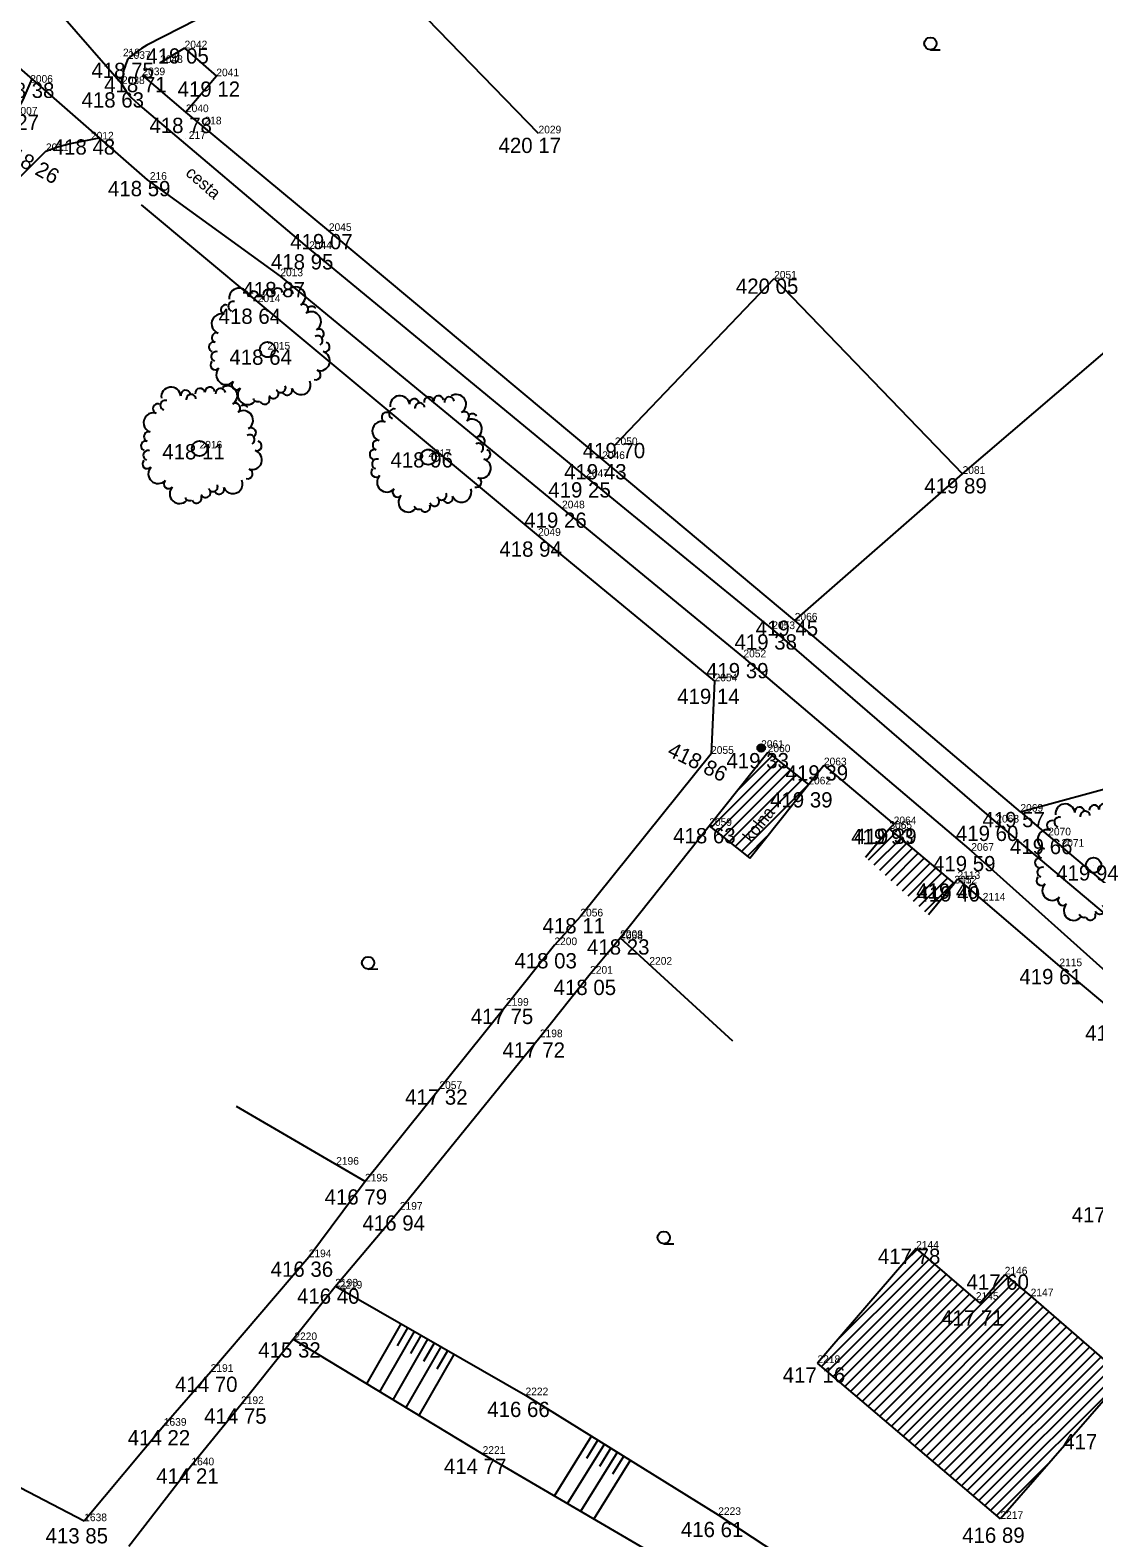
# Model space of a CAD drawing. Extents: x -559180 to -551373, y -1076947 to -1072071.
# Drawn here: x -554979.8 to -554910.1, y -1073172.1 to -1073073.3 of the extents above; entities that cross this region are included whole.
import ezdxf

# ---------------------------------------------------------------- set-up
doc = ezdxf.new("R2010")
doc.units = 0
for name, color, linetype in [('12_PLOTY', 7, 'Continuous'), ('14_BUDOVY', 7, 'Continuous'), ('17_KOMUNIKACE', 7, 'Continuous'), ('1_VODA_ZN', 7, 'Continuous'), ('20_EL_ZN', 7, 'Continuous'), ('26_SRAFY', 7, 'Continuous'), ('27_HRANA_PATA', 7, 'Continuous'), ('32', 7, 'Continuous'), ('34_ZELEN', 7, 'Continuous'), ('3_BODY', 7, 'Continuous'), ('45_ZN_KULTURY', 7, 'Continuous'), ('52_POPIS_UCELOVY', 7, 'Continuous'), ('6_VYSKY', 7, 'Continuous')]:
    doc.layers.add(name, color=color, linetype=linetype)

# ---------------------------------------------------------------- blocks, each defined once
blk = doc.blocks.new('POINT_DISPLAY')
blk.add_line((0, 0), (0, 0))
blk = doc.blocks.new('STLV')
at = {"layer": '34_ZELEN'}
blk.add_circle((0, 0), 0.5, dxfattribs=at)
for centre, radius, start, end in [((-1.866, 3.377), 0.64, 7.27905, 187.27905), ((0.673, 3.701), 0.32, 7.27905, 187.27905), ((1.839, 3.46), 0.64, 302.42635, 122.42635), ((-2.248, 2.834), 0.32, 72.13175, 252.13175), ((-0.914, 3.498), 0.32, 7.27905, 187.27905), ((-0.552, 3.222), 0.32, 97.27905, 188.08122), ((-0.556, 3.222), 0.32, 6.47688, 97.27905), ((0.038, 3.62), 0.32, 7.27905, 187.27905), ((1.372, 3.62), 0.32, 7.27905, 187.27905), ((2.354, 2.649), 0.32, 302.42635, 122.42635), ((-3.027, 1.693), 0.64, 72.13175, 252.13175), ((-2.733, 2.607), 0.32, 72.13175, 252.13175), ((2.869, 1.839), 0.64, 302.42635, 122.42635), ((2.893, 2.511), 0.32, 32.42635, 123.22852), ((-3.322, 0.779), 0.32, 72.13175, 252.13175), ((3.383, 1.029), 0.32, 302.42635, 122.42635), ((-3.518, 0.17), 0.32, 72.13175, 252.13175), ((3.287, 0.583), 0.32, 32.42635, 123.22852), ((3.285, 0.587), 0.32, 301.62418, 32.42635), ((3.746, 0.168), 0.32, 252.13175, 72.13175), ((-3.419, -1.001), 0.32, 136.98445, 316.98445), ((-3.366, -0.453), 0.32, 72.13175, 252.13175), ((3.452, -0.746), 0.64, 252.13175, 72.13175), ((-2.717, -1.656), 0.64, 136.98445, 316.98445), ((3.157, -1.66), 0.32, 252.13175, 72.13175), ((-2.015, -2.311), 0.32, 136.98445, 316.98445), ((-1.313, -2.966), 0.64, 136.98445, 316.98445), ((0.402, -2.891), 0.32, 201.83715, 21.83715), ((0.877, -2.497), 0.32, 201.03498, 291.83715), ((0.873, -2.499), 0.32, 291.83715, 22.63931), ((1.293, -2.675), 0.32, 201.83715, 21.83715), ((2.185, -2.318), 0.64, 201.83715, 21.83715), ((-0.639, -3.093), 0.32, 201.03498, 291.83715), ((-0.192, -3.27), 0.32, 201.83715, 21.83715)]:
    blk.add_arc(centre, radius, start, end, dxfattribs=at)
blk.add_blockref('POINT_DISPLAY', (0, 0), dxfattribs=at)
blk = doc.blocks.new('SLDP')
at = {"layer": '20_EL_ZN'}
for radius in [0.25, 0.158, 0.05]:
    blk.add_circle((0, 0), radius, dxfattribs=at)
blk = doc.blocks.new('ZAHRAD')
at = {"layer": '45_ZN_KULTURY'}
blk.add_line((0, 0), (0.65, 0.003), dxfattribs=at)
blk.add_circle((0, 0.403), 0.403, dxfattribs=at)

msp = doc.modelspace()

# ---------------------------------------------------------------- linework, layer by layer
at = {"layer": '12_PLOTY'}
for p, q in [((-554946.46, -1073080.11), (-554958.43, -1073067.78)), ((-554969.64, -1073074.54), (-554971.24, -1073075.5)), ((-554969.64, -1073074.54), (-554967.56, -1073076.37)), ((-554969.55, -1073078.72), (-554972.4, -1073076.3)), ((-554967.56, -1073076.37), (-554969.55, -1073078.72)), ((-554960.19, -1073086.5), (-554969.55, -1073078.72)), ((-554918.69, -1073102.41), (-554896.66, -1073083.56)), ((-554972.485, -1073084.793), (-554964.85, -1073091.16)), ((-554942.29, -1073101.44), (-554960.19, -1073086.5)), ((-554941.46, -1073100.53), (-554931.03, -1073089.62)), ((-554931.03, -1073089.62), (-554918.69, -1073102.41)), ((-554964.85, -1073091.16), (-554946.49, -1073106.47)), ((-554929.68, -1073112.02), (-554942.29, -1073101.44)), ((-554929.68, -1073112.02), (-554918.69, -1073102.41)), ((-554946.49, -1073106.47), (-554934.93, -1073116)), ((-554914.9, -1073124.54), (-554929.68, -1073112.02)), ((-554934.93, -1073116), (-554935.16, -1073120.75)), ((-554935.16, -1073120.75), (-554943.72, -1073131.4)), ((-554928.79, -1073122.75), (-554927.77, -1073121.5)), ((-554927.77, -1073121.5), (-554923.2, -1073125.36)), ((-554914.9, -1073124.54), (-554906.98, -1073122.4)), ((-554914.9, -1073124.54), (-554913.08, -1073126.09)), ((-554941.11, -1073132.81), (-554935.28, -1073125.47)), ((-554923.2, -1073125.36), (-554923.49, -1073125.66)), ((-554913.08, -1073126.09), (-554912.21, -1073126.83)), ((-554902.03, -1073135.4), (-554912.21, -1073126.83)), ((-554919.23, -1073129.24), (-554919.02, -1073128.94)), ((-554919.02, -1073128.94), (-554917.37, -1073130.36)), ((-554917.37, -1073130.36), (-554912.35, -1073134.66)), ((-554943.72, -1073131.4), (-554945.42, -1073133.28)), ((-554943.08, -1073135.15), (-554941.11, -1073132.81)), ((-554933.725, -1073139.577), (-554941.11, -1073132.81)), ((-554945.42, -1073133.28), (-554948.59, -1073137.25)), ((-554946.37, -1073139.31), (-554943.08, -1073135.15)), ((-554912.35, -1073134.66), (-554908.18, -1073138.14)), ((-554948.59, -1073137.25), (-554957.82, -1073148.76)), ((-554955.54, -1073150.61), (-554946.37, -1073139.31)), ((-554957.82, -1073148.76), (-554966.248, -1073143.855)), ((-554957.82, -1073148.76), (-554961.51, -1073153.72)), ((-554959.77, -1073155.64), (-554955.54, -1073150.61)), ((-554961.51, -1073153.72), (-554967.93, -1073161.23)), ((-554965.94, -1073163.34), (-554959.77, -1073155.64)), ((-554967.93, -1073161.23), (-554971, -1073164.76)), ((-554969.19, -1073167.35), (-554965.94, -1073163.34)), ((-554971, -1073164.76), (-554976.21, -1073171.01)), ((-554976.21, -1073171.01), (-554983.13, -1073167.44)), ((-554973.29, -1073172.64), (-554969.19, -1073167.35))]:
    msp.add_line(p, q, dxfattribs=at)
at = {"layer": '14_BUDOVY'}
for p, q in [((-554935.28, -1073125.47), (-554931.45, -1073120.64)), ((-554931.45, -1073120.64), (-554928.79, -1073122.75)), ((-554932.62, -1073127.58), (-554928.79, -1073122.75)), ((-554935.28, -1073125.47), (-554932.62, -1073127.58)), ((-554925.043, -1073127.508), (-554923.49, -1073125.66)), ((-554923.49, -1073125.66), (-554919.23, -1073129.24)), ((-554920.932, -1073131.265), (-554919.23, -1073129.24)), ((-554921.73, -1073153.16), (-554928.19, -1073160.65)), ((-554921.73, -1073153.16), (-554917.55, -1073156.741)), ((-554917.55, -1073156.741), (-554915.93, -1073154.85)), ((-554915.93, -1073154.85), (-554914.23, -1073156.28)), ((-554914.23, -1073156.28), (-554908.11, -1073161.57)), ((-554916.21, -1073170.86), (-554928.19, -1073160.65)), ((-554908.11, -1073161.57), (-554916.21, -1073170.86))]:
    msp.add_line(p, q, dxfattribs=at)
at = {"layer": '17_KOMUNIKACE'}
for p, q in [((-554973.74, -1073076.88), (-554977.78, -1073072.26)), ((-554981.51, -1073074.9), (-554972.1, -1073083.15)), ((-554991.35, -1073093.86), (-554978.72, -1073081.27)), ((-554972.1, -1073083.15), (-554963.37, -1073089.47)), ((-554961.48, -1073087.68), (-554943.34, -1073102.62)), ((-554963.37, -1073089.47), (-554944.92, -1073104.67)), ((-554943.34, -1073102.62), (-554931.15, -1073112.58)), ((-554944.92, -1073104.67), (-554933.04, -1073114.43)), ((-554931.15, -1073112.58), (-554916.48, -1073125.25)), ((-554933.04, -1073114.43), (-554918.12, -1073127.1)), ((-554916.48, -1073125.25), (-554904.85, -1073135.06)), ((-554918.12, -1073127.1), (-554906.98, -1073137.11))]:
    msp.add_line(p, q, dxfattribs=at)
for points in [[(-554961.19, -1073068.74), (-554972.11, -1073074.34), (-554972.461, -1073074.55), (-554972.82, -1073074.792), (-554973.095, -1073075.008), (-554973.35, -1073075.23)], [(-554973.35, -1073075.23), (-554973.508, -1073075.616), (-554973.56, -1073075.764), (-554973.629, -1073076.002), (-554973.694, -1073076.411), (-554973.74, -1073076.88)], [(-554979.641, -1073076.538), (-554980.238, -1073077.922), (-554980.76, -1073078.88)], [(-554973.74, -1073076.88), (-554973.472, -1073077.336), (-554973.313, -1073077.545), (-554973.142, -1073077.751), (-554972.425, -1073078.411), (-554961.48, -1073087.68)], [(-554978.72, -1073081.27), (-554978.017, -1073081.018), (-554977.228, -1073080.803), (-554975.234, -1073080.402)]]:
    msp.add_lwpolyline(points, dxfattribs=at)
at = {"layer": '26_SRAFY'}
for p, q in [((-554957.699, -1073162.02), (-554955.445, -1073158.092)), ((-554956.843, -1073162.537), (-554954.577, -1073158.589)), ((-554955.689, -1073159.522), (-554955.011, -1073158.341)), ((-554954.825, -1073160.026), (-554954.144, -1073158.838)), ((-554955.987, -1073163.055), (-554953.71, -1073159.087)), ((-554955.131, -1073163.572), (-554952.843, -1073159.585)), ((-554953.961, -1073160.529), (-554953.276, -1073159.336)), ((-554953.097, -1073161.033), (-554952.409, -1073159.834)), ((-554954.275, -1073164.09), (-554951.975, -1073160.083)), ((-554945.423, -1073169.351), (-554942.994, -1073165.441)), ((-554943.296, -1073166.875), (-554942.569, -1073165.705)), ((-554944.56, -1073169.857), (-554942.145, -1073165.969)), ((-554943.697, -1073170.362), (-554941.295, -1073166.497)), ((-554942.442, -1073167.396), (-554941.72, -1073166.233)), ((-554942.834, -1073170.868), (-554940.446, -1073167.024)), ((-554941.589, -1073167.917), (-554940.871, -1073166.76))]:
    msp.add_line(p, q, dxfattribs=at)
at = {"layer": '27_HRANA_PATA'}
for p, q in [((-554959.753, -1073155.619), (-554947.31, -1073162.76)), ((-554962.539, -1073159.096), (-554950.12, -1073166.6)), ((-554947.31, -1073162.76), (-554934.69, -1073170.6)), ((-554950.12, -1073166.6), (-554937.52, -1073173.98))]:
    msp.add_line(p, q, dxfattribs=at)
msp.add_lwpolyline([(-554934.69, -1073170.6), (-554924.264, -1073177.448), (-554922.432, -1073178.45), (-554920.7, -1073179.26)], dxfattribs=at)
at = {"layer": '32'}
for p, q in [((-554935.149, -1073125.574), (-554930.762, -1073121.186)), ((-554933.47, -1073123.187), (-554931.156, -1073120.873)), ((-554934.755, -1073125.887), (-554930.367, -1073121.499)), ((-554934.361, -1073126.199), (-554929.973, -1073121.812)), ((-554933.966, -1073126.512), (-554929.579, -1073122.124)), ((-554933.572, -1073126.825), (-554929.184, -1073122.437)), ((-554933.178, -1073127.138), (-554928.79, -1073122.75)), ((-554932.783, -1073127.45), (-554931.498, -1073126.165)), ((-554924.848, -1073127.691), (-554923.124, -1073125.967)), ((-554924.478, -1073128.028), (-554922.74, -1073126.29)), ((-554924.109, -1073128.366), (-554922.356, -1073126.613)), ((-554923.74, -1073128.704), (-554921.972, -1073126.936)), ((-554923.37, -1073129.041), (-554921.588, -1073127.259)), ((-554923.001, -1073129.38), (-554921.203, -1073127.582)), ((-554922.631, -1073129.717), (-554920.819, -1073127.905)), ((-554922.263, -1073130.055), (-554920.435, -1073128.227)), ((-554921.893, -1073130.392), (-554920.051, -1073128.55)), ((-554921.523, -1073130.73), (-554919.666, -1073128.873)), ((-554921.154, -1073131.068), (-554919.282, -1073129.196)), ((-554927.923, -1073160.877), (-554920.909, -1073153.863)), ((-554926.853, -1073159.1), (-554921.29, -1073153.537)), ((-554922.418, -1073153.958), (-554921.671, -1073153.211)), ((-554927.542, -1073161.203), (-554920.528, -1073154.189)), ((-554927.16, -1073161.528), (-554920.148, -1073154.516)), ((-554926.778, -1073161.853), (-554919.767, -1073154.842)), ((-554926.396, -1073162.179), (-554919.386, -1073155.168)), ((-554926.015, -1073162.504), (-554919.005, -1073155.494)), ((-554925.633, -1073162.829), (-554918.624, -1073155.821)), ((-554924.488, -1073163.805), (-554915.714, -1073155.032)), ((-554924.106, -1073164.131), (-554915.33, -1073155.355)), ((-554923.724, -1073164.456), (-554914.946, -1073155.678)), ((-554925.251, -1073163.155), (-554918.243, -1073156.147)), ((-554924.869, -1073163.48), (-554917.863, -1073156.473)), ((-554923.342, -1073164.781), (-554914.562, -1073156.001)), ((-554922.961, -1073165.107), (-554914.178, -1073156.325)), ((-554922.579, -1073165.432), (-554913.799, -1073156.652)), ((-554922.197, -1073165.758), (-554913.42, -1073156.98)), ((-554921.815, -1073166.083), (-554913.041, -1073157.308)), ((-554921.434, -1073166.408), (-554912.661, -1073157.636)), ((-554921.052, -1073166.734), (-554912.282, -1073157.964)), ((-554920.67, -1073167.059), (-554911.903, -1073158.292)), ((-554920.288, -1073167.384), (-554911.523, -1073158.619)), ((-554919.906, -1073167.71), (-554911.144, -1073158.947)), ((-554919.525, -1073168.035), (-554910.765, -1073159.275)), ((-554919.143, -1073168.36), (-554910.386, -1073159.603)), ((-554918.761, -1073168.686), (-554910.006, -1073159.931)), ((-554918.379, -1073169.011), (-554909.627, -1073160.259)), ((-554917.998, -1073169.336), (-554909.248, -1073160.586)), ((-554917.616, -1073169.662), (-554908.869, -1073160.914)), ((-554917.234, -1073169.987), (-554908.489, -1073161.242)), ((-554916.852, -1073170.312), (-554908.11, -1073161.57)), ((-554916.471, -1073170.638), (-554912.923, -1073167.09))]:
    msp.add_line(p, q, dxfattribs=at)

# ---------------------------------------------------------------- block references
at = {"layer": '1_VODA_ZN'}
for p in [(-554969.64, -1073074.54), (-554973.86, -1073075.06), (-554973.35, -1073075.23), (-554971.24, -1073075.5), (-554979.75, -1073076.79), (-554973.74, -1073076.88), (-554972.4, -1073076.3), (-554967.56, -1073076.37), (-554969.55, -1073078.72), (-554968.52, -1073079.52), (-554975.77, -1073080.51), (-554969.55, -1073080.47), (-554946.46, -1073080.11), (-554978.72, -1073081.27), (-554972.1, -1073083.15), (-554960.19, -1073086.5), (-554961.48, -1073087.68), (-554963.37, -1073089.47), (-554931.03, -1073089.62), (-554964.85, -1073091.16), (-554964.21, -1073094.27), (-554941.46, -1073100.53), (-554968.66, -1073100.75), (-554953.68, -1073101.31), (-554942.29, -1073101.44), (-554918.69, -1073102.41), (-554943.34, -1073102.62), (-554944.92, -1073104.67), (-554946.49, -1073106.47), (-554929.68, -1073112.02), (-554931.15, -1073112.58), (-554933.04, -1073114.43), (-554934.93, -1073116), (-554930.064, -1073116.887), (-554935.16, -1073120.75), (-554931.88, -1073120.36), (-554931.45, -1073120.64), (-554927.77, -1073121.5), (-554928.79, -1073122.75), (-554916.48, -1073125.25), (-554914.9, -1073124.54), (-554935.28, -1073125.47), (-554923.49, -1073125.66), (-554923.48, -1073125.67), (-554923.2, -1073125.36), (-554913.08, -1073126.09), (-554918.12, -1073127.1), (-554912.21, -1073126.83), (-554910.11, -1073128.05), (-554919.02, -1073128.94), (-554919.23, -1073129.24), (-554919.22, -1073129.24), (-554917.37, -1073130.36), (-554943.72, -1073131.4), (-554941.12, -1073132.9), (-554941.11, -1073132.81), (-554945.42, -1073133.28), (-554943.08, -1073135.15), (-554939.2, -1073134.56), (-554912.35, -1073134.66), (-554948.59, -1073137.25), (-554946.37, -1073139.31), (-554952.95, -1073142.7), (-554959.71, -1073147.66), (-554957.82, -1073148.76), (-554955.54, -1073150.61), (-554961.51, -1073153.72), (-554921.73, -1073153.16), (-554915.93, -1073154.85), (-554959.77, -1073155.64), (-554959.49, -1073155.77), (-554917.82, -1073156.51), (-554914.23, -1073156.28), (-554962.45, -1073159.15), (-554928.19, -1073160.65), (-554967.93, -1073161.23), (-554947.31, -1073162.76), (-554965.94, -1073163.34), (-554971, -1073164.76), (-554950.12, -1073166.6), (-554969.19, -1073167.35), (-554934.69, -1073170.6), (-554976.21, -1073171.01), (-554916.21, -1073170.86)]:
    msp.add_blockref('POINT_DISPLAY', p, dxfattribs=at)
at = {"layer": '20_EL_ZN'}
msp.add_blockref('SLDP', (-554931.88, -1073120.36), dxfattribs=at)
at = {"layer": '32'}
msp.add_blockref('POINT_DISPLAY', (-554928.79, -1073122.75), dxfattribs=at)
at = {"layer": '34_ZELEN'}
for p in [(-554964.21, -1073094.27), (-554968.66, -1073100.75), (-554953.68, -1073101.31), (-554910.11, -1073128.05)]:
    msp.add_blockref('STLV', p, dxfattribs=at)
at = {"layer": '45_ZN_KULTURY'}
for p in [(-554920.798, -1073074.631), (-554957.623, -1073134.843), (-554938.258, -1073152.841)]:
    msp.add_blockref('ZAHRAD', p, dxfattribs=at)

# ---------------------------------------------------------------- texts
at = {"layer": '3_BODY'}
for s, p in [(' 219', (-554973.86, -1073075.06)), ('2037', (-554973.35, -1073075.23)), ('2042', (-554969.64, -1073074.54)), ('2039', (-554972.4, -1073076.3)), ('2043', (-554971.24, -1073075.5)), ('2041', (-554967.56, -1073076.37)), ('2006', (-554979.75, -1073076.79)), ('2038', (-554973.74, -1073076.88)), ('2007', (-554980.76, -1073078.88)), ('2040', (-554969.55, -1073078.72)), (' 218', (-554968.52, -1073079.52)), ('2029', (-554946.46, -1073080.11)), ('2011', (-554978.72, -1073081.27)), ('2012', (-554975.77, -1073080.51)), (' 217', (-554969.55, -1073080.47)), (' 216', (-554972.1, -1073083.15)), ('2045', (-554960.19, -1073086.5)), ('2044', (-554961.48, -1073087.68)), ('2013', (-554963.37, -1073089.47)), ('2051', (-554931.03, -1073089.62)), ('2014', (-554964.85, -1073091.16)), ('2015', (-554964.21, -1073094.27)), ('2016', (-554968.66, -1073100.75)), ('2050', (-554941.46, -1073100.53)), ('2017', (-554953.68, -1073101.31)), ('2046', (-554942.29, -1073101.44)), ('2047', (-554943.34, -1073102.62)), ('2081', (-554918.69, -1073102.41)), ('2048', (-554944.92, -1073104.67)), ('2049', (-554946.49, -1073106.47)), ('2053', (-554931.15, -1073112.58)), ('2066', (-554929.68, -1073112.02)), ('2052', (-554933.04, -1073114.43)), ('2054', (-554934.93, -1073116)), ('2055', (-554935.16, -1073120.75)), ('2061', (-554931.88, -1073120.36)), ('2060', (-554931.45, -1073120.64)), ('2063', (-554927.77, -1073121.5)), ('2062', (-554928.79, -1073122.75)), ('2069', (-554914.9, -1073124.54)), ('2059', (-554935.28, -1073125.47)), ('2065', (-554923.49, -1073125.66)), ('306', (-554923.48, -1073125.67)), ('2064', (-554923.2, -1073125.36)), ('2068', (-554916.48, -1073125.25)), ('2070', (-554913.08, -1073126.09)), ('2067', (-554918.12, -1073127.1)), ('2071', (-554912.21, -1073126.83)), ('2112', (-554919.23, -1073129.24)), ('305', (-554919.22, -1073129.24)), ('2113', (-554919.02, -1073128.94)), ('2114', (-554917.37, -1073130.36)), ('2056', (-554943.72, -1073131.4)), ('2200', (-554945.42, -1073133.28)), ('2058', (-554941.12, -1073132.9)), ('2203', (-554941.11, -1073132.81)), ('2202', (-554939.2, -1073134.56)), ('2115', (-554912.35, -1073134.66)), ('2201', (-554943.08, -1073135.15)), ('2199', (-554948.59, -1073137.25)), ('2198', (-554946.37, -1073139.31)), ('2057', (-554952.95, -1073142.7)), ('2196', (-554959.71, -1073147.66)), ('2195', (-554957.82, -1073148.76)), ('2197', (-554955.54, -1073150.61)), ('2144', (-554921.73, -1073153.16)), ('2194', (-554961.51, -1073153.72)), ('2146', (-554915.93, -1073154.85)), ('2193', (-554959.77, -1073155.64)), ('2219', (-554959.49, -1073155.77)), ('2147', (-554914.23, -1073156.28)), ('2145', (-554917.82, -1073156.51)), ('2220', (-554962.45, -1073159.15)), ('2191', (-554967.93, -1073161.23)), ('2218', (-554928.19, -1073160.65)), ('2222', (-554947.31, -1073162.76)), ('2192', (-554965.94, -1073163.34)), ('1639', (-554971, -1073164.76)), ('2221', (-554950.12, -1073166.6)), ('1640', (-554969.19, -1073167.35)), ('1638', (-554976.21, -1073171.01)), ('2223', (-554934.69, -1073170.6)), ('2217', (-554916.21, -1073170.86))]:
    msp.add_text(s, height=0.5, dxfattribs=at).set_placement(p)
at = {"layer": '52_POPIS_UCELOVY'}
for s, rotation, p in [('cesta', 318.75808, (-554969.632, -1073082.795)), ('kolna', 51.58697, (-554932.527, -1073126.609))]:
    msp.add_text(s, height=0.8, rotation=rotation, dxfattribs=at).set_placement(p)
at = {"layer": '6_VYSKY'}
for s, p in [('419 05', (-554972.145, -1073075.54)), ('418 75', (-554975.741, -1073076.486)), ('418 38', (-554982.255, -1073077.79)), ('418 71', (-554974.905, -1073077.413)), ('419 12', (-554970.094, -1073077.712)), ('418 63', (-554976.388, -1073078.421)), ('418 27', (-554983.265, -1073079.88)), ('418 78', (-554971.941, -1073080.09)), ('418 48', (-554978.275, -1073081.5)), ('420 17', (-554949.078, -1073081.395)), ('418 59', (-554974.656, -1073084.226)), ('419 07', (-554962.723, -1073087.7)), ('418 95', (-554963.985, -1073089.022)), ('420 05', (-554933.535, -1073090.62)), ('418 87', (-554965.847, -1073090.84)), ('418 64', (-554967.411, -1073092.587)), ('418 64', (-554966.705, -1073095.27)), ('418 11', (-554971.098, -1073101.466)), ('419 70', (-554943.566, -1073101.388)), ('418 96', (-554956.156, -1073101.997)), ('419 43', (-554944.785, -1073102.772)), ('419 25', (-554945.817, -1073103.961)), ('419 89', (-554921.195, -1073103.694)), ('419 26', (-554947.396, -1073105.945)), ('418 94', (-554949.024, -1073107.84)), ('419 45', (-554932.242, -1073113.02)), ('419 38', (-554933.627, -1073113.922)), ('419 39', (-554935.488, -1073115.8)), ('419 14', (-554937.379, -1073117.484)), ('419 33', (-554934.154, -1073121.697)), ('419 39', (-554930.275, -1073122.5)), ('419 39', (-554931.295, -1073124.262)), ('419 57', (-554917.39, -1073125.555)), ('418 63', (-554937.642, -1073126.612)), ('419 93', (-554925.985, -1073126.67)), ('419 39', (-554925.791, -1073126.645)), ('419 60', (-554919.128, -1073126.459)), ('419 66', (-554915.585, -1073127.318)), ('419 59', (-554920.625, -1073128.442)), ('419 94', (-554912.558, -1073129.05)), ('419 40', (-554921.725, -1073130.24)), ('419 40', (-554921.638, -1073130.424)), ('418 11', (-554946.197, -1073132.513)), ('418 23', (-554943.284, -1073133.9)), ('418 03', (-554948.039, -1073134.803)), ('419 61', (-554914.969, -1073135.84)), ('418 05', (-554945.471, -1073136.548)), ('417 75', (-554950.896, -1073138.449)), ('419 49', (-554910.657, -1073139.538)), ('417 72', (-554948.818, -1073140.651)), ('417 32', (-554955.199, -1073143.729)), ('416 79', (-554960.467, -1073150.273)), ('417 49', (-554911.543, -1073151.443)), ('416 94', (-554957.988, -1073151.98)), ('417 78', (-554924.235, -1073154.16)), ('416 36', (-554964.001, -1073155.005)), ('417 60', (-554918.435, -1073155.85)), ('416 40', (-554962.275, -1073156.768)), ('417 71', (-554920.096, -1073158.193)), ('415 32', (-554964.813, -1073160.293)), ('414 70', (-554970.264, -1073162.543)), ('417 16', (-554930.468, -1073161.935)), ('414 75', (-554968.359, -1073164.625)), ('416 66', (-554949.815, -1073164.187)), ('414 22', (-554973.363, -1073166.044)), ('417 28', (-554912.105, -1073166.31)), ('414 21', (-554971.495, -1073168.549)), ('414 77', (-554952.653, -1073167.913)), ('413 85', (-554978.743, -1073172.466)), ('416 61', (-554937.138, -1073172.056)), ('416 89', (-554918.715, -1073172.429))]:
    msp.add_text(s, height=1, dxfattribs=at).set_placement(p)
for s, rotation, p in [('418 26', 331.50884, (-554981.796, -1073081.523)), ('418 86', 334.19713, (-554938.095, -1073120.84))]:
    msp.add_text(s, height=1, rotation=rotation, dxfattribs=at).set_placement(p)

doc.saveas('drawing.dxf')
